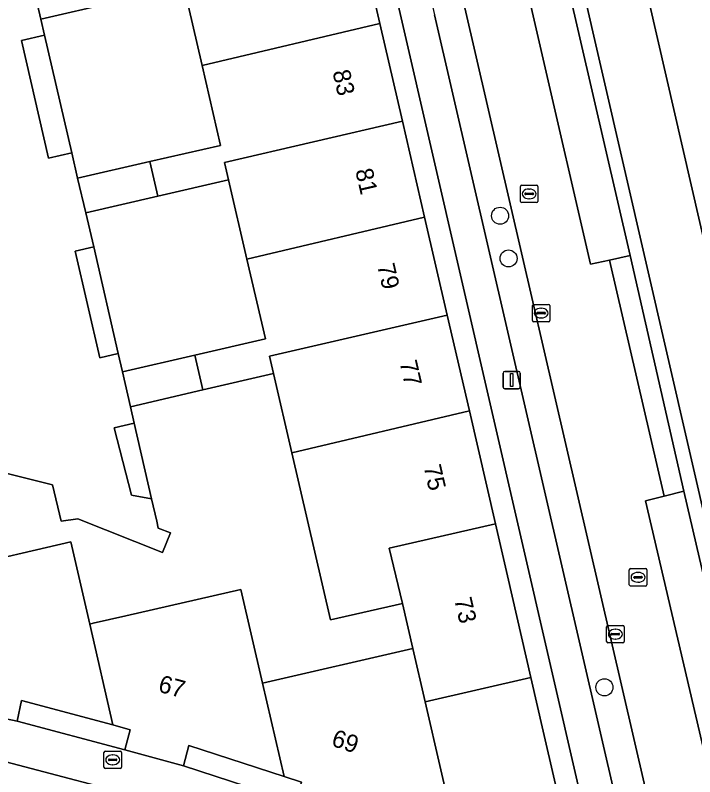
# Model space of a CAD drawing. Extents: x 156412 to 157779, y 382335 to 383768.
# Drawn here: x 156905.03 to 156943.98, y 383151.94 to 383195.6 of the extents above; entities that cross this region are included whole.
import ezdxf

# ---------------------------------------------------------------- set-up
doc = ezdxf.new("R2010")
doc.units = 0
for name, color, linetype in [('IMGEO_Berm_groen', 7, 'Continuous'), ('IMGEO_Berm_open', 7, 'Continuous'), ('IMGEO_Boom', 7, 'Continuous'), ('IMGEO_Brandkraan', 7, 'Continuous'), ('IMGEO_Erf', 7, 'Continuous'), ('IMGEO_Fietspad_gesloten', 7, 'Continuous'), ('IMGEO_Groenvoorziening', 7, 'Continuous'), ('IMGEO_Haag', 7, 'Continuous'), ('IMGEO_Kolk', 7, 'Continuous'), ('IMGEO_Lichtmast', 7, 'Continuous'), ('IMGEO_Pand', 7, 'Continuous'), ('IMGEO_Pand_nummerreeks', 7, 'Continuous'), ('IMGEO_Parkeervlak_open', 7, 'Continuous'), ('IMGEO_Rijbaan_lokaal_gesloten', 7, 'Continuous'), ('IMGEO_Rioolput', 7, 'Continuous'), ('IMGEO_Voetpad_open', 7, 'Continuous')]:
    doc.layers.add(name, color=color, linetype=linetype)

msp = doc.modelspace()

# ---------------------------------------------------------------- linework, layer by layer
at = {"layer": 'IMGEO_Berm_groen'}
msp.add_lwpolyline([(156928.184, 383268.218), (156919.339, 383306.196), (156914.565, 383327.212), (156910.056, 383346.657), (156905.912, 383364.684), (156903.691, 383374.292), (156900.514, 383373.541), (156909.949, 383332.845), (156929.018, 383250), (156936.125, 383219.122), (156940.9, 383198.361), (156955.674, 383134.126), (156956.546, 383130.37), (156959.779, 383131.147), (156955.088, 383151.44), (156950.701, 383170.43), (156946.08, 383190.398), (156941.291, 383211.195), (156937.12, 383229.206), (156932.364, 383250)], close=True, dxfattribs=at)
at = {"layer": 'IMGEO_Berm_open'}
msp.add_lwpolyline([(156940.268, 383181.822), (156939.09, 383181.564), (156942.214, 383168.034), (156943.359, 383168.324)], close=True, dxfattribs=at)
at = {"layer": 'IMGEO_Boom'}
for centre in [(156932.816, 383184.108), (156933.302, 383181.66), (156938.796, 383157.069)]:
    msp.add_circle(centre, 0.489, dxfattribs=at)
at = {"layer": 'IMGEO_Brandkraan'}
for p, q in [((156910.111, 383152.486), (156910.111, 383153.338)), ((156910.186, 383153.412), (156911.038, 383153.412)), ((156911.112, 383153.338), (156911.112, 383152.486)), ((156910.37, 383152.906), (156910.37, 383152.918)), ((156910.808, 383152.869), (156910.41, 383152.869)), ((156910.413, 383152.955), (156910.811, 383152.955)), ((156910.599, 383153.192), (156910.624, 383153.192)), ((156910.854, 383152.918), (156910.854, 383152.906)), ((156910.622, 383152.632), (156910.597, 383152.632)), ((156911.038, 383152.412), (156910.186, 383152.412))]:
    msp.add_line(p, q, dxfattribs=at)
for points in [[(156910.111, 383152.486), (156910.111, 383153.338)], [(156910.186, 383153.412), (156911.038, 383153.412)], [(156911.112, 383153.338), (156911.112, 383152.486)], [(156911.038, 383152.412), (156910.186, 383152.412)]]:
    msp.add_lwpolyline(points, dxfattribs=at)
for centre, radius, start, end in [((156910.188, 383153.336), 0.0765, 91.552, 178.448), ((156910.188, 383153.336), 0.0765, 91.552, 178.448), ((156911.036, 383153.336), 0.0765, 1.552, 88.448), ((156911.036, 383153.336), 0.0765, 1.552, 88.448), ((156910.41, 383152.915), 0.0403, 85.8775, 175.7526), ((156910.407, 383152.905), 0.0366, 178.938, 274.7102), ((156910.811, 383152.912), 0.043, 264.8664, 352.4533), ((156910.815, 383152.917), 0.0386, 1.7309, 96.639), ((156910.188, 383152.488), 0.0765, 181.552, 268.448), ((156910.188, 383152.488), 0.0765, 181.552, 268.448), ((156911.036, 383152.488), 0.0765, 271.552, 358.448), ((156911.036, 383152.488), 0.0765, 271.552, 358.448)]:
    msp.add_arc(centre, radius, start, end, dxfattribs=at)
for centre, major_axis, ratio, start_param, end_param in [((156910.598, 383152.912), (-0.387, 0.002), 0.722429, 4.712389, 7.853982), ((156910.623, 383152.912), (-0.39, 0.002), 0.717154, 1.570796, 4.712389)]:
    msp.add_ellipse(centre, major_axis=major_axis, ratio=ratio, start_param=start_param, end_param=end_param, dxfattribs=at)
at = {"layer": 'IMGEO_Erf'}
for points in [[(156927.208, 383195.206), (156923.279, 383212.251), (156922.049, 383211.967), (156923.372, 383206.233), (156924.664, 383200.629), (156925.932, 383195.134), (156927.226, 383189.522), (156928.494, 383184.026), (156929.789, 383178.413), (156931.057, 383172.914), (156932.548, 383166.448), (156933.239, 383163.452), (156934.582, 383157.63), (156935.294, 383154.546), (156937.294, 383145.874), (156930.317, 383148.439), (156924.732, 383150.537), (156924.354, 383149.398), (156939.055, 383143.808)], [(156915.739, 383192.715), (156914.684, 383197.271), (156910.631, 383196.333), (156906.489, 383195.375), (156906.701, 383194.462), (156908.269, 383187.716), (156908.601, 383186.264), (156912.743, 383187.211), (156916.798, 383188.138)], [(156906.701, 383194.462), (156905.381, 383194.16), (156906.924, 383187.409), (156908.269, 383187.716)], [(156918.308, 383181.613), (156917.255, 383186.161), (156913.201, 383185.227), (156909.07, 383184.276), (156909.532, 383182.317), (156910.934, 383176.211), (156911.181, 383175.148), (156915.312, 383176.107), (156919.364, 383177.048)], [(156909.532, 383182.317), (156908.454, 383182.067), (156909.871, 383175.964), (156910.934, 383176.211)], [(156911.852, 383172.215), (156910.706, 383171.953), (156911.69, 383168.085), (156912.844, 383167.882)], [(156911.305, 383153.483), (156911.62, 383154.641), (156910.611, 383154.91), (156905.377, 383156.307), (156905.13, 383155.133)], [(156921.052, 383150.493), (156921.43, 383151.632), (156920.448, 383151.951), (156914.985, 383153.726), (156914.671, 383152.568)]]:
    msp.add_lwpolyline(points, close=True, dxfattribs=at)
msp.add_lwpolyline([(156901.793, 383163.926), (156908.218, 383165.412), (156909.294, 383160.691), (156909.498, 383160.738), (156911.369, 383161.168), (156917.954, 383162.682), (156919.202, 383157.313), (156927.819, 383159.287), (156927.224, 383161.881), (156923.092, 383160.934), (156920.877, 383170.508), (156919.823, 383175.062), (156915.771, 383174.121), (156911.636, 383173.16), (156911.852, 383172.215), (156912.844, 383167.882), (156913.14, 383166.589), (156913.228, 383166.192), (156913.921, 383165.932), (156913.469, 383164.791), (156908.622, 383166.736), (156907.652, 383166.588), (156907.157, 383168.679), (156894.031, 383171.967)], dxfattribs=at)
at = {"layer": 'IMGEO_Fietspad_gesloten'}
msp.add_lwpolyline([(156979.748, 383030.207), (156978.21, 383036.937), (156976.896, 383042.722), (156956.998, 383128.424), (156956.546, 383130.37), (156955.674, 383134.126), (156940.9, 383198.361), (156937.468, 383197.57), (156952.257, 383133.383), (156953.127, 383129.634), (156953.568, 383127.732), (156973.443, 383042.041), (156976.279, 383030.186), (156976.49, 383029.242), (156976.733, 383028.151)], dxfattribs=at)
at = {"layer": 'IMGEO_Groenvoorziening'}
for points in [[(156925.393, 383250), (156911.67, 383309.566), (156909.008, 383321.122), (156908.556, 383321.019), (156908.15, 383320.926), (156908.652, 383318.75), (156910.814, 383309.37), (156914.028, 383295.429), (156917.316, 383281.163), (156922.695, 383257.828), (156925.996, 383243.507), (156931.387, 383220.174), (156934.703, 383205.926), (156936.674, 383197.387), (156940.268, 383181.822), (156943.359, 383168.324), (156948.759, 383145.077), (156952.378, 383129.484), (156952.933, 383129.595), (156953.127, 383129.634), (156952.257, 383133.383), (156937.468, 383197.57), (156932.709, 383218.226)], [(156912.909, 383150.579), (156904.479, 383152.79), (156895.625, 383154.675), (156889.111, 383155.673), (156886.875, 383155.996), (156886.735, 383155.5), (156886.732, 383155.489), (156886.648, 383155.194), (156886.644, 383155.18), (156885.705, 383151.867), (156900.01, 383149.465), (156907.703, 383147.708), (156921.26, 383144.284), (156921.853, 383145.589), (156933.619, 383141.433), (156934.425, 383143.048), (156926.829, 383145.908), (156921.915, 383147.69)]]:
    msp.add_lwpolyline(points, close=True, dxfattribs=at)
at = {"layer": 'IMGEO_Haag'}
msp.add_lwpolyline([(156925.393, 383250), (156911.67, 383309.566), (156909.008, 383321.122), (156908.556, 383321.019), (156908.15, 383320.926), (156908.652, 383318.75), (156910.814, 383309.37), (156914.028, 383295.429), (156917.316, 383281.163), (156922.695, 383257.828), (156925.996, 383243.507), (156931.387, 383220.174), (156934.703, 383205.926), (156936.674, 383197.387), (156940.268, 383181.822), (156943.359, 383168.324), (156948.759, 383145.077), (156952.378, 383129.484), (156952.933, 383129.595), (156953.127, 383129.634), (156952.257, 383133.383), (156937.468, 383197.57), (156932.709, 383218.226)], close=True, dxfattribs=at)
at = {"layer": 'IMGEO_Kolk'}
for p, q in [((156934.669, 383178.1), (156934.669, 383178.952)), ((156934.744, 383179.026), (156935.596, 383179.026)), ((156935.157, 383178.806), (156935.182, 383178.806)), ((156935.67, 383178.952), (156935.67, 383178.1)), ((156934.928, 383178.52), (156934.928, 383178.532)), ((156935.366, 383178.483), (156934.968, 383178.483)), ((156934.971, 383178.569), (156935.369, 383178.569)), ((156935.18, 383178.246), (156935.155, 383178.246)), ((156935.412, 383178.532), (156935.412, 383178.52)), ((156935.596, 383178.026), (156934.744, 383178.026)), ((156938.924, 383159.69), (156938.924, 383160.542)), ((156938.999, 383160.616), (156939.851, 383160.616)), ((156939.412, 383160.396), (156939.437, 383160.396)), ((156939.925, 383160.542), (156939.925, 383159.69)), ((156939.183, 383160.11), (156939.183, 383160.122)), ((156939.621, 383160.073), (156939.223, 383160.073)), ((156939.226, 383160.159), (156939.624, 383160.159)), ((156939.667, 383160.122), (156939.667, 383160.11)), ((156939.851, 383159.616), (156938.999, 383159.616)), ((156939.435, 383159.836), (156939.41, 383159.836))]:
    msp.add_line(p, q, dxfattribs=at)
for points in [[(156934.669, 383178.1), (156934.669, 383178.952)], [(156934.744, 383179.026), (156935.596, 383179.026)], [(156935.67, 383178.952), (156935.67, 383178.1)], [(156935.596, 383178.026), (156934.744, 383178.026)], [(156938.924, 383159.69), (156938.924, 383160.542)], [(156938.999, 383160.616), (156939.851, 383160.616)], [(156939.925, 383160.542), (156939.925, 383159.69)], [(156939.851, 383159.616), (156938.999, 383159.616)]]:
    msp.add_lwpolyline(points, dxfattribs=at)
for centre, radius, start, end in [((156934.746, 383178.95), 0.0765, 91.552, 178.448), ((156934.746, 383178.95), 0.0765, 91.552, 178.448), ((156935.594, 383178.95), 0.0765, 1.552, 88.448), ((156935.594, 383178.95), 0.0765, 1.552, 88.448), ((156934.968, 383178.529), 0.0403, 85.8775, 175.7526), ((156934.965, 383178.519), 0.0366, 178.938, 274.7102), ((156935.369, 383178.526), 0.043, 264.8664, 352.4533), ((156935.373, 383178.531), 0.0386, 1.7309, 96.639), ((156934.746, 383178.102), 0.0765, 181.552, 268.448), ((156934.746, 383178.102), 0.0765, 181.552, 268.448), ((156935.594, 383178.102), 0.0765, 271.552, 358.448), ((156935.594, 383178.102), 0.0765, 271.552, 358.448), ((156939.001, 383160.54), 0.0765, 91.552, 178.448), ((156939.001, 383160.54), 0.0765, 91.552, 178.448), ((156939.849, 383160.54), 0.0765, 1.552, 88.448), ((156939.849, 383160.54), 0.0765, 1.552, 88.448), ((156939.223, 383160.119), 0.0403, 85.8775, 175.7526), ((156939.22, 383160.109), 0.0366, 178.938, 274.7102), ((156939.624, 383160.116), 0.043, 264.8664, 352.4533), ((156939.628, 383160.121), 0.0386, 1.7309, 96.639), ((156939.001, 383159.692), 0.0765, 181.552, 268.448), ((156939.001, 383159.692), 0.0765, 181.552, 268.448), ((156939.849, 383159.692), 0.0765, 271.552, 358.448), ((156939.849, 383159.692), 0.0765, 271.552, 358.448)]:
    msp.add_arc(centre, radius, start, end, dxfattribs=at)
for centre, major_axis, ratio, start_param, end_param in [((156935.156, 383178.526), (-0.387, 0.002), 0.722429, 4.712389, 7.853982), ((156935.181, 383178.526), (-0.39, 0.002), 0.717154, 1.570796, 4.712389), ((156939.411, 383160.116), (-0.387, 0.002), 0.722429, 4.712389, 7.853982), ((156939.436, 383160.116), (-0.39, 0.002), 0.717154, 1.570796, 4.712389)]:
    msp.add_ellipse(centre, major_axis=major_axis, ratio=ratio, start_param=start_param, end_param=end_param, dxfattribs=at)
at = {"layer": 'IMGEO_Lichtmast'}
for p, q in [((156933.086, 383175.183), (156933.876, 383175.183)), ((156933.876, 383175.183), (156933.086, 383175.183)), ((156932.986, 383174.283), (156932.986, 383175.083)), ((156932.986, 383175.083), (156932.986, 383174.283)), ((156933.976, 383175.083), (156933.976, 383174.283)), ((156933.976, 383174.283), (156933.976, 383175.083)), ((156933.876, 383174.183), (156933.086, 383174.183)), ((156933.086, 383174.183), (156933.876, 383174.183))]:
    msp.add_line(p, q, dxfattribs=at)
msp.add_lwpolyline([(156933.406, 383175.058), (156933.556, 383175.058), (156933.556, 383174.308), (156933.406, 383174.308), (156933.406, 383175.058)], dxfattribs=at)
for centre, start, end in [((156933.086, 383175.083), 90, 180), ((156933.086, 383175.083), 90, 180), ((156933.876, 383175.083), 0, 90), ((156933.876, 383175.083), 360, 90), ((156933.086, 383174.283), 180, 270), ((156933.086, 383174.283), 180, 270), ((156933.876, 383174.283), 270, 0), ((156933.876, 383174.283), 270, 0)]:
    msp.add_arc(centre, 0.1, start, end, dxfattribs=at)
at = {"layer": 'IMGEO_Pand'}
for points in [[(156925.932, 383195.134), (156924.664, 383200.629), (156914.455, 383198.264), (156914.684, 383197.271), (156915.739, 383192.715)], [(156910.631, 383196.333), (156910.172, 383198.318), (156906.028, 383197.357), (156906.489, 383195.375)], [(156925.932, 383195.134), (156915.739, 383192.715), (156916.798, 383188.138), (156912.743, 383187.211), (156913.201, 383185.227), (156917.255, 383186.161), (156917.025, 383187.155), (156927.226, 383189.522)], [(156928.494, 383184.026), (156927.226, 383189.522), (156917.025, 383187.155), (156917.255, 383186.161), (156918.308, 383181.613)], [(156912.743, 383187.211), (156908.601, 383186.264), (156909.07, 383184.276), (156913.201, 383185.227)], [(156915.771, 383174.121), (156919.823, 383175.062), (156919.593, 383176.055), (156929.789, 383178.413), (156928.494, 383184.026), (156918.308, 383181.613), (156919.364, 383177.048), (156915.312, 383176.107)], [(156929.789, 383178.413), (156919.593, 383176.055), (156919.823, 383175.062), (156920.877, 383170.508), (156931.057, 383172.914)], [(156915.771, 383174.121), (156915.312, 383176.107), (156911.181, 383175.148), (156911.636, 383173.16)], [(156920.877, 383170.508), (156923.092, 383160.934), (156927.224, 383161.881), (156926.46, 383165.046), (156932.548, 383166.448), (156931.057, 383172.914)], [(156928.522, 383156.234), (156934.582, 383157.63), (156933.239, 383163.452), (156932.548, 383166.448), (156926.46, 383165.046), (156927.224, 383161.881), (156927.819, 383159.287)], [(156909.294, 383160.691), (156908.218, 383165.412), (156901.793, 383163.926), (156899.715, 383163.446), (156899.523, 383163.402), (156900.953, 383157.236), (156901.94, 383157.03), (156901.694, 383155.856), (156905.13, 383155.133), (156905.377, 383156.307), (156910.611, 383154.91)], [(156909.294, 383160.691), (156910.611, 383154.91), (156911.62, 383154.641), (156911.305, 383153.483), (156914.671, 383152.568), (156914.985, 383153.726), (156920.448, 383151.951), (156919.202, 383157.313), (156917.954, 383162.682), (156911.369, 383161.168), (156909.498, 383160.738)], [(156928.522, 383156.234), (156927.819, 383159.287), (156919.202, 383157.313), (156920.448, 383151.951), (156921.43, 383151.632), (156921.052, 383150.493), (156924.354, 383149.398), (156924.732, 383150.537), (156930.317, 383148.439)], [(156928.522, 383156.234), (156930.317, 383148.439), (156937.294, 383145.874), (156935.294, 383154.546), (156934.582, 383157.63)]]:
    msp.add_lwpolyline(points, close=True, dxfattribs=at)
at = {"layer": 'IMGEO_Parkeervlak_open'}
for points in [[(156930.791, 383196.032), (156926.194, 383216.018), (156899.997, 383329.378), (156899.456, 383331.586), (156899.091, 383332.546), (156898.278, 383333.72), (156897.582, 383334.37), (156896.934, 383334.801), (156897.009, 383334.474), (156897.054, 383334.28), (156916.508, 383250), (156924.228, 383216.555), (156929.061, 383195.633), (156945.817, 383123.097), (156947.571, 383123.479)], [(156934.703, 383205.926), (156933.534, 383205.626), (156932.468, 383205.353), (156938.007, 383181.326), (156939.09, 383181.564), (156940.268, 383181.822), (156936.674, 383197.387)], [(156947.579, 383144.789), (156948.759, 383145.077), (156943.359, 383168.324), (156942.214, 383168.034), (156941.147, 383167.764), (156946.573, 383144.543)]]:
    msp.add_lwpolyline(points, close=True, dxfattribs=at)
at = {"layer": 'IMGEO_Rijbaan_lokaal_gesloten'}
for points in [[(156896.864, 383335.104), (156896.934, 383334.801), (156897.582, 383334.37), (156898.278, 383333.72), (156899.091, 383332.546), (156899.456, 383331.586), (156899.997, 383329.378), (156926.194, 383216.018), (156930.791, 383196.032), (156947.571, 383123.479), (156948.35, 383120.113), (156949.863, 383113.57), (156950.369, 383111.384), (156953.018, 383099.928), (156953.415, 383098.214), (156956.007, 383087.008), (156956.484, 383084.945), (156959.176, 383073.305), (156959.629, 383071.348), (156963.582, 383054.257), (156964.004, 383052.43), (156964.687, 383049.478), (156965.83, 383044.537), (156968.657, 383032.312)], [(156965.925, 383060.637), (156961.891, 383078.141), (156962.929, 383078.41), (156959.518, 383093.157), (156958.429, 383092.907), (156953.06, 383116.157), (156954.128, 383116.462), (156951.623, 383127.292), (156951.172, 383129.244), (156947.579, 383144.789), (156946.573, 383144.543), (156941.147, 383167.764), (156942.214, 383168.034), (156939.09, 383181.564), (156938.007, 383181.326), (156932.468, 383205.353)]]:
    msp.add_lwpolyline(points, dxfattribs=at)
at = {"layer": 'IMGEO_Rioolput'}
for p, q in [((156933.985, 383184.933), (156933.985, 383185.785)), ((156934.06, 383185.859), (156934.912, 383185.859)), ((156934.473, 383185.639), (156934.498, 383185.639)), ((156934.986, 383185.785), (156934.986, 383184.933)), ((156934.244, 383185.353), (156934.244, 383185.365)), ((156934.682, 383185.316), (156934.284, 383185.316)), ((156934.287, 383185.402), (156934.685, 383185.402)), ((156934.728, 383185.365), (156934.728, 383185.353)), ((156934.912, 383184.859), (156934.06, 383184.859)), ((156934.496, 383185.079), (156934.471, 383185.079)), ((156940.223, 383162.952), (156940.223, 383163.804)), ((156940.298, 383163.878), (156941.15, 383163.878)), ((156941.224, 383163.804), (156941.224, 383162.952)), ((156940.482, 383163.372), (156940.482, 383163.384)), ((156940.525, 383163.421), (156940.923, 383163.421)), ((156940.711, 383163.658), (156940.736, 383163.658)), ((156940.966, 383163.384), (156940.966, 383163.372)), ((156940.92, 383163.335), (156940.522, 383163.335)), ((156940.734, 383163.098), (156940.709, 383163.098)), ((156941.15, 383162.878), (156940.298, 383162.878))]:
    msp.add_line(p, q, dxfattribs=at)
for points in [[(156933.985, 383184.933), (156933.985, 383185.785)], [(156934.06, 383185.859), (156934.912, 383185.859)], [(156934.986, 383185.785), (156934.986, 383184.933)], [(156934.912, 383184.859), (156934.06, 383184.859)], [(156940.223, 383162.952), (156940.223, 383163.804)], [(156940.298, 383163.878), (156941.15, 383163.878)], [(156941.224, 383163.804), (156941.224, 383162.952)], [(156941.15, 383162.878), (156940.298, 383162.878)]]:
    msp.add_lwpolyline(points, dxfattribs=at)
for centre, radius, start, end in [((156934.062, 383185.783), 0.0765, 91.552, 178.448), ((156934.062, 383185.783), 0.0765, 91.552, 178.448), ((156934.91, 383185.783), 0.0765, 1.552, 88.448), ((156934.91, 383185.783), 0.0765, 1.552, 88.448), ((156934.284, 383185.362), 0.0403, 85.8775, 175.7526), ((156934.281, 383185.352), 0.0366, 178.938, 274.7102), ((156934.685, 383185.359), 0.043, 264.8664, 352.4533), ((156934.689, 383185.364), 0.0386, 1.7309, 96.639), ((156934.062, 383184.935), 0.0765, 181.552, 268.448), ((156934.062, 383184.935), 0.0765, 181.552, 268.448), ((156934.91, 383184.935), 0.0765, 271.552, 358.448), ((156934.91, 383184.935), 0.0765, 271.552, 358.448), ((156940.3, 383163.802), 0.0765, 91.552, 178.448), ((156940.3, 383163.802), 0.0765, 91.552, 178.448), ((156941.148, 383163.802), 0.0765, 1.552, 88.448), ((156941.148, 383163.802), 0.0765, 1.552, 88.448), ((156940.522, 383163.381), 0.0403, 85.8775, 175.7526), ((156940.519, 383163.371), 0.0366, 178.938, 274.7102), ((156940.923, 383163.378), 0.043, 264.8664, 352.4533), ((156940.927, 383163.383), 0.0386, 1.7309, 96.639), ((156940.3, 383162.954), 0.0765, 181.552, 268.448), ((156940.3, 383162.954), 0.0765, 181.552, 268.448), ((156941.148, 383162.954), 0.0765, 271.552, 358.448), ((156941.148, 383162.954), 0.0765, 271.552, 358.448)]:
    msp.add_arc(centre, radius, start, end, dxfattribs=at)
for centre, major_axis, ratio, start_param, end_param in [((156934.472, 383185.359), (-0.387, 0.002), 0.722429, 4.712389, 7.853982), ((156934.497, 383185.359), (-0.39, 0.002), 0.717154, 1.570796, 4.712389), ((156940.71, 383163.378), (-0.387, 0.002), 0.722429, 4.712389, 7.853982), ((156940.735, 383163.378), (-0.39, 0.002), 0.717154, 1.570796, 4.712389)]:
    msp.add_ellipse(centre, major_axis=major_axis, ratio=ratio, start_param=start_param, end_param=end_param, dxfattribs=at)
at = {"layer": 'IMGEO_Voetpad_open'}
for points in [[(156895.853, 383330.962), (156896.506, 383327.947), (156906.748, 383283.693), (156907.427, 383280.76), (156914.547, 383250), (156922.376, 383216.171), (156922.95, 383213.682), (156923.279, 383212.251), (156927.208, 383195.206), (156939.055, 383143.808), (156939.868, 383140.195), (156943.025, 383126.762), (156944.482, 383120.619), (156960.408, 383051.718), (156961.085, 383048.791), (156964.964, 383032.009), (156965.291, 383030.587), (156966.27, 383026.397)], [(156894.031, 383171.967), (156907.157, 383168.679), (156907.652, 383166.588), (156908.622, 383166.736), (156913.469, 383164.791), (156913.921, 383165.932), (156913.228, 383166.192), (156913.14, 383166.589), (156912.844, 383167.882), (156911.69, 383168.085), (156910.706, 383171.953), (156911.852, 383172.215), (156911.636, 383173.16), (156911.181, 383175.148), (156910.934, 383176.211), (156909.871, 383175.964), (156908.454, 383182.067), (156909.532, 383182.317), (156909.07, 383184.276), (156908.601, 383186.264), (156908.269, 383187.716), (156906.924, 383187.409), (156905.381, 383194.16), (156906.701, 383194.462), (156906.489, 383195.375), (156906.028, 383197.357)], [(156961.859, 383053.897), (156957.898, 383070.98), (156959.629, 383071.348), (156959.176, 383073.305), (156957.445, 383072.932), (156954.74, 383084.598), (156956.484, 383084.945), (156956.007, 383087.008), (156954.269, 383086.631), (156951.67, 383097.836), (156953.415, 383098.214), (156953.018, 383099.928), (156951.273, 383099.549), (156948.621, 383110.988), (156950.369, 383111.384), (156949.863, 383113.57), (156948.116, 383113.168), (156946.764, 383118.997), (156946.592, 383119.743), (156948.35, 383120.113), (156947.571, 383123.479), (156945.817, 383123.097), (156929.061, 383195.633)], [(156877.119, 383157.276), (156885.937, 383156.131), (156886.875, 383155.996), (156889.111, 383155.673), (156895.625, 383154.675), (156904.479, 383152.79), (156912.909, 383150.579), (156921.915, 383147.69), (156926.829, 383145.908), (156934.425, 383143.048), (156938.628, 383141.466)], [(156939.868, 383140.195), (156939.055, 383143.808), (156924.354, 383149.398), (156921.052, 383150.493), (156914.671, 383152.568), (156911.305, 383153.483), (156905.13, 383155.133), (156901.694, 383155.856)]]:
    msp.add_lwpolyline(points, dxfattribs=at)

# ---------------------------------------------------------------- texts
at = {"layer": 'IMGEO_Pand_nummerreeks'}
for s, rotation, p in [('83', 282.9887, (156923.205, 383192.362)), ('81', 282.9887, (156924.51, 383186.703)), ('79', 282.9887, (156925.766, 383181.258)), ('77', 282.9887, (156927.047, 383175.705)), ('75', 282.9887, (156928.427, 383169.722)), ('73', 282.9887, (156930.184, 383162.107)), ('67', 344.788, (156913.166, 383156.832)), ('69', 341.6536, (156923.09, 383153.737))]:
    msp.add_text(s, height=1, rotation=rotation, dxfattribs=at).set_placement(p)

doc.saveas('drawing.dxf')
